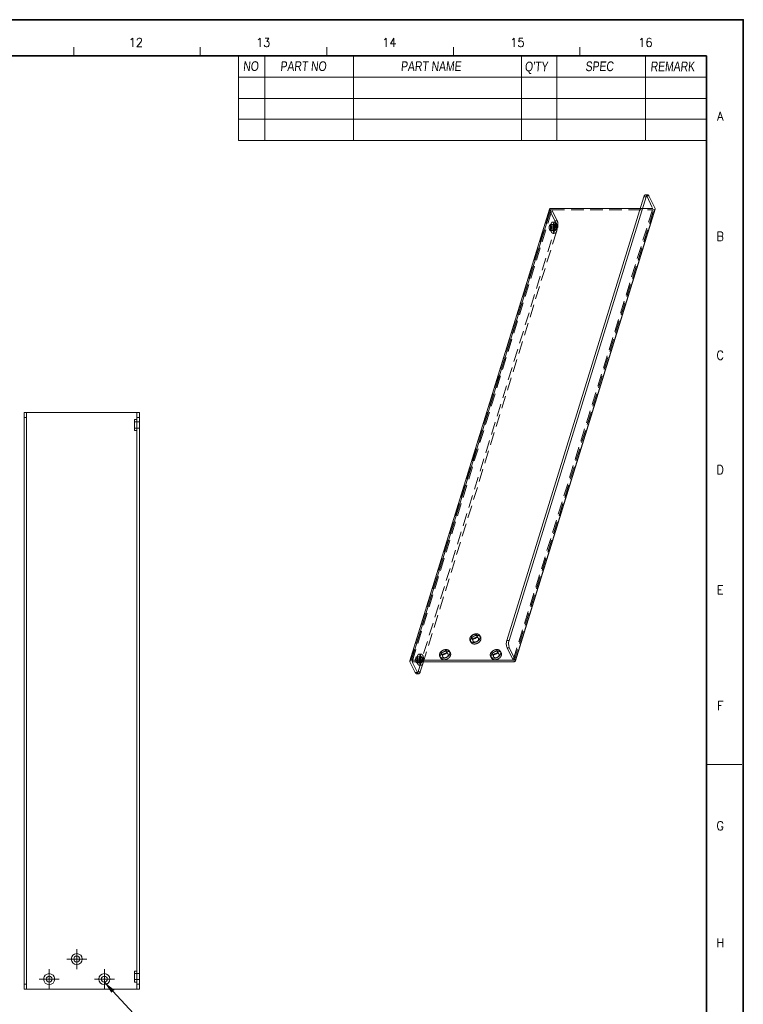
# Model space of a CAD drawing. Header units: millimetres. Extents: x 4497 to 11741, y 5958 to 12619.
# Tile 410 of 424: x 9273 to 9561, y 8011 to 8404. Entities that reach past the tile are written whole.
import ezdxf
from ezdxf.enums import TextEntityAlignment as Align

# ---------------------------------------------------------------- set-up
doc = ezdxf.new("R2010")
doc.units = ezdxf.units.MM
doc.header["$LTSCALE"] = 0.8
doc.linetypes.add('CENTER', pattern=[50.8, 31.75, -6.35, 6.35, -6.35])
doc.linetypes.add('HIDDEN', pattern=[9.525, 6.35, -3.175])
doc.layers.get('0').update_dxf_attribs({"linetype": 'CONTINUOUS', "lineweight": 0})
for name, color, linetype, lineweight in [('1', 2, 'CENTER', 0), ('2', 3, 'CONTINUOUS', 0), ('3', 5, 'HIDDEN', 0)]:
    doc.layers.add(name, color=color, linetype=linetype, lineweight=lineweight)
doc.styles.get("Standard").update_dxf_attribs({"font": 'romans.shx', "width": 0.8, "oblique": 5, "bigfont": 'whgtxt.shx'})
doc.dimstyles.get("Standard").update_dxf_attribs({"dimtxt": 2.5, "dimasz": 2.5, "dimexe": 0.8, "dimexo": 0.8, "dimgap": 0.8, "dimtad": 1, "dimdsep": 46, "dimtxsty": 'Standard', "dimcen": 0, "dimclrd": 3, "dimclre": 3, "dimclrt": 3, "dimazin": 0, "dimtp": 0.001, "dimtm": 0.001, "dimtfac": 1, "dimtmove": 0, "dimatfit": 3, "dimfxl": 0, "dimtolj": 1, "dimarcsym": 0})

# ---------------------------------------------------------------- blocks, each defined once
blk = doc.blocks.new('X')
at = {"layer": '1'}
for p, q in [((5251.84, 13719.59), (5251.84, 13727.59)), ((5247.84, 13723.59), (5255.84, 13723.59))]:
    blk.add_line(p, q, dxfattribs=at)

msp = doc.modelspace()

# ---------------------------------------------------------------- linework, layer by layer
at = {"color": 7, "linetype": 'Continuous'}
for p, q in [((9294.085, 8389.197), (9294.085, 8392.725)), ((9344.531, 8389.197), (9344.531, 8392.725)), ((9394.977, 8389.197), (9394.977, 8392.725)), ((9445.423, 8389.197), (9445.423, 8392.725)), ((9495.869, 8389.197), (9495.869, 8392.725)), ((9546.316, 8106.628), (9560.427, 8106.628))]:
    msp.add_line(p, q, dxfattribs=at)
at = {"color": 7, "linetype": 'Continuous', "lineweight": 35}
for p in [(8739.176, 8389.197), (9546.316, 7824.059)]:
    msp.add_line(p, (9546.316, 8389.197), dxfattribs=at)
for p, q in [((9359.7, 8389.197), (9359.7, 8355.48)), ((9370.283, 8389.197), (9370.283, 8355.48)), ((9359.7, 8355.48), (9546.316, 8355.48))]:
    msp.add_line(p, q)
at = {"color": 7}
for p, q in [((9405.56, 8389.197), (9405.56, 8355.48)), ((9472.587, 8389.197), (9472.587, 8355.48)), ((9486.697, 8389.197), (9486.697, 8355.48)), ((9521.975, 8389.197), (9521.975, 8355.48)), ((9359.7, 8380.731), (9546.316, 8380.731)), ((9359.7, 8372.264), (9546.316, 8372.264)), ((9359.7, 8363.946), (9546.316, 8363.946))]:
    msp.add_line(p, q, dxfattribs=at)
at = {"linetype": 'Continuous'}
for p, q in [((9466.663, 8155.989), (9521.37, 8333.021)), ((9467.584, 8155.989), (9522.291, 8333.021)), ((9521.37, 8333.021), (9522.291, 8333.021)), ((9521.98, 8333.777), (9522.901, 8333.777)), ((9525.826, 8328.371), (9523.385, 8333.344)), ((9428.052, 8147.88), (9483.728, 8328.045)), ((9428.703, 8148.206), (9484.378, 8328.371)), ((9470.151, 8148.206), (9525.826, 8328.371)), ((9470.185, 8147.911), (9525.86, 8328.076)), ((9519.933, 8328.371), (9484.378, 8328.371)), ((9274.284, 8016.991), (9274.284, 8246.991)), ((9274.284, 8246.991), (9320.284, 8246.991)), ((9275.284, 8016.991), (9275.284, 8246.991)), ((9319.284, 8016.991), (9319.284, 8246.991)), ((9320.284, 8016.991), (9320.284, 8246.991)), ((9318.284, 8244.191), (9318.284, 8239.791)), ((9319.284, 8244.191), (9318.284, 8244.191)), ((9319.284, 8244.991), (9320.284, 8244.991)), ((9319.284, 8239.791), (9318.284, 8239.791)), ((9467.584, 8155.989), (9466.663, 8155.989)), ((9467.71, 8153.179), (9466.789, 8153.179)), ((9466.789, 8153.179), (9469.229, 8148.206)), ((9470.151, 8148.206), (9467.71, 8153.179)), ((9469.229, 8148.206), (9428.703, 8148.206)), ((9428.087, 8147.584), (9430.222, 8143.233)), ((9429.008, 8147.584), (9469.534, 8147.584)), ((9431.143, 8143.233), (9429.008, 8147.584)), ((9432.664, 8146.193), (9431.743, 8146.193)), ((9432.237, 8143.556), (9433.214, 8146.717)), ((9430.222, 8143.233), (9431.143, 8143.233)), ((9430.706, 8142.8), (9431.627, 8142.8)), ((9319.284, 8024.191), (9318.284, 8024.191)), ((9318.284, 8024.191), (9318.284, 8019.791)), ((9319.284, 8019.791), (9318.284, 8019.791)), ((9320.284, 8018.991), (9319.284, 8018.991)), ((9320.284, 8016.991), (9274.284, 8016.991))]:
    msp.add_line(p, q, dxfattribs=at)
at = {"color": 7, "linetype": 'Continuous', "lineweight": 35}
msp.add_lwpolyline([(8720.982, 8403.628), (8720.982, 7809.628), (9560.982, 7809.628), (9560.982, 8403.628)], close=True, dxfattribs=at)
at = {"linetype": 'Continuous'}
for centre, radius in [((9295.284, 8028.991), 2.2), ((9295.284, 8028.991), 1.2), ((9284.284, 8020.991), 2.2), ((9306.284, 8020.991), 2.2), ((9284.284, 8020.991), 1.2), ((9306.284, 8020.991), 1.2)]:
    msp.add_circle(centre, radius, dxfattribs=at)
for points, knots in [([(9521.37, 8333.021), (9521.404, 8333.129), (9521.477, 8333.325), (9521.62, 8333.569), (9521.785, 8333.733), (9521.92, 8333.777), (9521.981, 8333.777)], [0, 0, 0, 0, 0.332527, 0.607197, 0.8236211, 1, 1, 1, 1]), ([(9522.902, 8333.777), (9522.841, 8333.777), (9522.706, 8333.733), (9522.541, 8333.569), (9522.398, 8333.325), (9522.325, 8333.129), (9522.291, 8333.021)], [0, 0, 0, 0, 0.1763789, 0.392803, 0.667473, 1, 1, 1, 1]), ([(9523.385, 8333.344), (9523.354, 8333.408), (9523.288, 8333.523), (9523.17, 8333.664), (9523.041, 8333.755), (9522.946, 8333.777), (9522.902, 8333.777)], [0, 0, 0, 0, 0.3154823, 0.5820892, 0.8046138, 1, 1, 1, 1]), ([(9483.727, 8328.044), (9483.743, 8328.094), (9483.803, 8328.193), (9483.954, 8328.296), (9484.152, 8328.359), (9484.3, 8328.371), (9484.378, 8328.371)], [0, 0, 0, 0, 0.2021915, 0.4299134, 0.6964547, 1, 1, 1, 1]), ([(9525.826, 8328.371), (9525.838, 8328.347), (9525.876, 8328.254), (9525.882, 8328.146), (9525.86, 8328.076)], [0, 0, 0, 0, 0.2732051, 1, 1, 1, 1]), ([(9452.608, 8157.606), (9452.58, 8157.517), (9452.553, 8157.335), (9452.598, 8157.155), (9452.636, 8157.077)], [0, 0, 0, 0, 0.5169936, 1, 1, 1, 1]), ([(9454.79, 8158.135), (9454.75, 8158.218), (9454.623, 8158.372), (9454.348, 8158.513), (9454.015, 8158.562), (9453.533, 8158.501), (9452.981, 8158.225), (9452.675, 8157.823), (9452.608, 8157.606)], [0, 0, 0, 0, 0.1026139, 0.2135102, 0.3365319, 0.470448, 0.7481532, 1, 1, 1, 1]), ([(9452.636, 8157.077), (9452.677, 8156.994), (9452.803, 8156.84), (9453.078, 8156.699), (9453.411, 8156.65), (9453.893, 8156.711), (9454.445, 8156.987), (9454.751, 8157.389), (9454.818, 8157.606)], [0, 0, 0, 0, 0.1026139, 0.2135102, 0.3365319, 0.470448, 0.7481532, 1, 1, 1, 1]), ([(9453.378, 8156.676), (9453.52, 8156.873), (9453.916, 8157.187), (9454.406, 8157.309), (9454.649, 8157.302)], [0, 0, 0, 0, 0.4999241, 1, 1, 1, 1]), ([(9454.818, 8157.606), (9454.846, 8157.695), (9454.873, 8157.877), (9454.829, 8158.057), (9454.79, 8158.135)], [0, 0, 0, 0, 0.5169936, 1, 1, 1, 1]), ([(9466.789, 8153.179), (9466.697, 8153.366), (9466.564, 8153.811), (9466.48, 8154.526), (9466.503, 8155.273), (9466.593, 8155.763), (9466.663, 8155.989)], [0, 0, 0, 0, 0.2190261, 0.4806644, 0.7525741, 1, 1, 1, 1]), ([(9467.584, 8155.989), (9467.515, 8155.763), (9467.424, 8155.273), (9467.402, 8154.526), (9467.485, 8153.811), (9467.618, 8153.366), (9467.71, 8153.179)], [0, 0, 0, 0, 0.2474259, 0.5193356, 0.7809739, 1, 1, 1, 1]), ([(9442.722, 8151.868), (9442.681, 8151.951), (9442.555, 8152.105), (9442.279, 8152.246), (9441.947, 8152.295), (9441.464, 8152.235), (9440.913, 8151.959), (9440.607, 8151.556), (9440.54, 8151.339)], [0, 0, 0, 0, 0.1026139, 0.2135102, 0.3365319, 0.470448, 0.7481532, 1, 1, 1, 1]), ([(9442.75, 8151.339), (9442.778, 8151.428), (9442.805, 8151.61), (9442.76, 8151.79), (9442.722, 8151.868)], [0, 0, 0, 0, 0.5169936, 1, 1, 1, 1]), ([(9462.985, 8151.868), (9462.945, 8151.951), (9462.818, 8152.105), (9462.543, 8152.246), (9462.21, 8152.295), (9461.728, 8152.235), (9461.176, 8151.959), (9460.87, 8151.556), (9460.803, 8151.339)], [0, 0, 0, 0, 0.1026139, 0.2135102, 0.3365319, 0.470448, 0.7481532, 1, 1, 1, 1]), ([(9463.013, 8151.339), (9463.041, 8151.428), (9463.068, 8151.61), (9463.024, 8151.79), (9462.985, 8151.868)], [0, 0, 0, 0, 0.5169936, 1, 1, 1, 1]), ([(9428.703, 8148.206), (9428.624, 8148.206), (9428.477, 8148.193), (9428.279, 8148.131), (9428.128, 8148.028), (9428.068, 8147.929), (9428.052, 8147.879)], [0, 0, 0, 0, 0.3035453, 0.5700866, 0.7978085, 1, 1, 1, 1]), ([(9440.54, 8151.339), (9440.512, 8151.25), (9440.485, 8151.069), (9440.529, 8150.888), (9440.568, 8150.811)], [0, 0, 0, 0, 0.5169936, 1, 1, 1, 1]), ([(9440.568, 8150.811), (9440.608, 8150.728), (9440.735, 8150.573), (9441.01, 8150.432), (9441.343, 8150.384), (9441.825, 8150.444), (9442.377, 8150.72), (9442.683, 8151.123), (9442.75, 8151.339)], [0, 0, 0, 0, 0.1026139, 0.2135102, 0.3365319, 0.470448, 0.7481532, 1, 1, 1, 1]), ([(9441.31, 8150.41), (9441.452, 8150.606), (9441.848, 8150.92), (9442.338, 8151.042), (9442.581, 8151.035)], [0, 0, 0, 0, 0.4999241, 1, 1, 1, 1]), ([(9460.803, 8151.339), (9460.775, 8151.25), (9460.748, 8151.069), (9460.793, 8150.888), (9460.831, 8150.811)], [0, 0, 0, 0, 0.5169936, 1, 1, 1, 1]), ([(9460.831, 8150.811), (9460.872, 8150.728), (9460.998, 8150.573), (9461.274, 8150.432), (9461.606, 8150.384), (9462.089, 8150.444), (9462.64, 8150.72), (9462.946, 8151.123), (9463.013, 8151.339)], [0, 0, 0, 0, 0.1026139, 0.2135102, 0.3365319, 0.470448, 0.7481532, 1, 1, 1, 1]), ([(9461.573, 8150.41), (9461.716, 8150.606), (9462.111, 8150.92), (9462.602, 8151.042), (9462.844, 8151.035)], [0, 0, 0, 0, 0.4999241, 1, 1, 1, 1]), ([(9470.185, 8147.911), (9470.192, 8147.934), (9470.211, 8148.033), (9470.184, 8148.137), (9470.151, 8148.206)], [0, 0, 0, 0, 0.2358516, 1, 1, 1, 1]), ([(9428.052, 8147.879), (9428.045, 8147.856), (9428.026, 8147.757), (9428.053, 8147.653), (9428.087, 8147.584)], [0, 0, 0, 0, 0.2358516, 1, 1, 1, 1]), ([(9431.018, 8147.224), (9431.011, 8147.252), (9430.984, 8147.369), (9430.962, 8147.486), (9430.948, 8147.575)], [0, 0, 0, 0, 0.2429526, 1, 1, 1, 1]), ([(9431.211, 8146.67), (9431.191, 8146.71), (9431.111, 8146.889), (9431.053, 8147.077), (9431.018, 8147.224)], [0, 0, 0, 0, 0.2275903, 1, 1, 1, 1]), ([(9431.743, 8146.193), (9431.694, 8146.193), (9431.589, 8146.218), (9431.447, 8146.317), (9431.318, 8146.472), (9431.245, 8146.599), (9431.211, 8146.67)], [0, 0, 0, 0, 0.1953854, 0.4179084, 0.6845148, 1, 1, 1, 1]), ([(9432.132, 8146.67), (9432.101, 8146.732), (9431.979, 8147.021), (9431.907, 8147.33), (9431.87, 8147.572)], [0, 0, 0, 0, 0.2201837, 1, 1, 1, 1]), ([(9432.665, 8146.193), (9432.616, 8146.193), (9432.511, 8146.217), (9432.369, 8146.317), (9432.239, 8146.472), (9432.167, 8146.599), (9432.132, 8146.67)], [0, 0, 0, 0, 0.1953787, 0.4179445, 0.6846616, 1, 1, 1, 1]), ([(9432.326, 8147.567), (9432.329, 8147.557), (9432.344, 8147.518), (9432.361, 8147.48), (9432.374, 8147.453)], [0, 0, 0, 0, 0.2610197, 1, 1, 1, 1]), ([(9432.374, 8147.453), (9432.393, 8147.415), (9432.44, 8147.332), (9432.531, 8147.228), (9432.624, 8147.193), (9432.664, 8147.193)], [0, 0, 0, 0, 0.3156246, 0.6991434, 1, 1, 1, 1]), ([(9432.664, 8147.193), (9432.697, 8147.193), (9432.791, 8147.221), (9432.914, 8147.358), (9432.975, 8147.489), (9433.003, 8147.567)], [0, 0, 0, 0, 0.1835065, 0.5296234, 1, 1, 1, 1]), ([(9433.459, 8147.573), (9433.43, 8147.384), (9433.354, 8147.039), (9433.2, 8146.648), (9433.044, 8146.412), (9432.899, 8146.259), (9432.754, 8146.193), (9432.665, 8146.193)], [0, 0, 0, 0, 0.3414375, 0.6250533, 0.7413905, 0.8407252, 1, 1, 1, 1]), ([(9469.534, 8147.584), (9469.613, 8147.584), (9469.76, 8147.597), (9469.959, 8147.659), (9470.11, 8147.763), (9470.17, 8147.861), (9470.185, 8147.911)], [0, 0, 0, 0, 0.3035453, 0.5700866, 0.7978085, 1, 1, 1, 1]), ([(9430.706, 8142.8), (9430.662, 8142.8), (9430.566, 8142.822), (9430.437, 8142.913), (9430.319, 8143.054), (9430.254, 8143.169), (9430.222, 8143.233)], [0, 0, 0, 0, 0.1953862, 0.4179108, 0.6845177, 1, 1, 1, 1]), ([(9431.143, 8143.233), (9431.175, 8143.169), (9431.24, 8143.054), (9431.358, 8142.913), (9431.487, 8142.822), (9431.583, 8142.8), (9431.627, 8142.8)], [0, 0, 0, 0, 0.3154823, 0.5820892, 0.8046138, 1, 1, 1, 1]), ([(9431.627, 8142.8), (9431.687, 8142.8), (9431.822, 8142.844), (9431.987, 8143.008), (9432.131, 8143.252), (9432.204, 8143.448), (9432.237, 8143.556)], [0, 0, 0, 0, 0.1763789, 0.392803, 0.667473, 1, 1, 1, 1])]:
    msp.add_open_spline(points, degree=3, knots=knots, dxfattribs=at)
at = {"layer": '3'}
for p, q in [((9522.464, 8333.344), (9524.905, 8328.371)), ((9522.464, 8333.344), (9523.385, 8333.344)), ((9428.087, 8147.584), (9483.762, 8327.75)), ((9429.008, 8147.584), (9484.683, 8327.75)), ((9469.229, 8148.206), (9524.905, 8328.371)), ((9469.534, 8147.584), (9525.21, 8327.75)), ((9483.762, 8327.75), (9485.897, 8323.398)), ((9486.818, 8323.398), (9484.683, 8327.75)), ((9484.683, 8327.75), (9525.21, 8327.75)), ((9524.905, 8328.371), (9519.933, 8328.371)), ((9485.919, 8321.925), (9484.077, 8321.925)), ((9485.919, 8322.925), (9484.998, 8322.925)), ((9486.818, 8323.398), (9485.897, 8323.398)), ((9431.316, 8143.556), (9486.023, 8320.588)), ((9433.214, 8146.717), (9486.944, 8320.588)), ((9485.919, 8319.525), (9484.077, 8319.525)), ((9485.919, 8318.525), (9484.998, 8318.525)), ((9486.944, 8320.588), (9486.023, 8320.588)), ((9275.284, 8244.991), (9274.284, 8244.991)), ((9318.284, 8243.191), (9320.284, 8243.191)), ((9318.284, 8243.191), (9320.284, 8243.191)), ((9320.284, 8240.791), (9320.284, 8243.191)), ((9320.284, 8240.791), (9318.284, 8240.791)), ((9318.284, 8240.791), (9320.284, 8240.791)), ((9452.348, 8155.393), (9452.043, 8156.015)), ((9453.246, 8155.834), (9452.636, 8157.077)), ((9455.4, 8156.891), (9454.79, 8158.135)), ((9456.298, 8157.332), (9455.993, 8157.953)), ((9443.332, 8150.625), (9442.722, 8151.868)), ((9463.596, 8150.625), (9462.985, 8151.868)), ((9432.664, 8149.593), (9430.822, 8149.593)), ((9432.664, 8150.593), (9431.743, 8150.593)), ((9440.28, 8149.127), (9439.975, 8149.748)), ((9441.178, 8149.567), (9440.568, 8150.811)), ((9444.23, 8151.065), (9443.925, 8151.687)), ((9460.543, 8149.127), (9460.238, 8149.748)), ((9461.441, 8149.567), (9460.831, 8150.811)), ((9464.493, 8151.065), (9464.188, 8151.687)), ((9432.664, 8147.193), (9430.822, 8147.193)), ((9431.316, 8143.556), (9432.237, 8143.556)), ((9318.284, 8023.191), (9320.284, 8023.191)), ((9318.284, 8023.191), (9320.284, 8023.191)), ((9320.284, 8020.791), (9320.284, 8023.191)), ((9274.284, 8018.991), (9275.284, 8018.991)), ((9320.284, 8020.791), (9318.284, 8020.791)), ((9318.284, 8020.791), (9320.284, 8020.791))]:
    msp.add_line(p, q, dxfattribs=at)
msp.add_arc((9481.233, 8320.721), 5.542, 356.70293, 358.59386, dxfattribs=at)
for points, knots in [([(9521.981, 8333.777), (9522.025, 8333.777), (9522.12, 8333.755), (9522.249, 8333.664), (9522.367, 8333.523), (9522.433, 8333.408), (9522.464, 8333.344)], [0, 0, 0, 0, 0.1953862, 0.4179108, 0.6845177, 1, 1, 1, 1]), ([(9483.762, 8327.75), (9483.75, 8327.774), (9483.712, 8327.867), (9483.706, 8327.975), (9483.727, 8328.044)], [0, 0, 0, 0, 0.2732051, 1, 1, 1, 1]), ([(9525.86, 8328.076), (9525.845, 8328.027), (9525.785, 8327.928), (9525.634, 8327.824), (9525.436, 8327.762), (9525.288, 8327.75), (9525.21, 8327.75)], [0, 0, 0, 0, 0.2021915, 0.4299134, 0.6964547, 1, 1, 1, 1]), ([(9483.786, 8319.785), (9483.744, 8319.871), (9483.677, 8320.071), (9483.62, 8320.398), (9483.603, 8320.756), (9483.626, 8321.109), (9483.692, 8321.432), (9483.794, 8321.722), (9483.96, 8321.925), (9484.076, 8321.925)], [0, 0, 0, 0, 0.1242176, 0.2708969, 0.4289095, 0.5858975, 0.7293833, 0.8490218, 1, 1, 1, 1]), ([(9484.076, 8321.925), (9484.103, 8321.925), (9484.178, 8321.908), (9484.284, 8321.815), (9484.34, 8321.72), (9484.367, 8321.665)], [0, 0, 0, 0, 0.1958438, 0.5452409, 1, 1, 1, 1]), ([(9484.367, 8321.665), (9484.41, 8321.579), (9484.477, 8321.379), (9484.534, 8321.051), (9484.551, 8320.694), (9484.528, 8320.341), (9484.461, 8320.018), (9484.359, 8319.728), (9484.194, 8319.525), (9484.077, 8319.525)], [0, 0, 0, 0, 0.1242176, 0.2708969, 0.4289095, 0.5858975, 0.7293833, 0.8490218, 1, 1, 1, 1]), ([(9484.272, 8319.556), (9484.197, 8319.865), (9484.118, 8320.514), (9484.148, 8321.165), (9484.195, 8321.493)], [0, 0, 0, 0, 0.4899828, 1, 1, 1, 1]), ([(9484.195, 8321.493), (9484.203, 8321.546), (9484.236, 8321.748), (9484.282, 8321.948), (9484.327, 8322.092)], [0, 0, 0, 0, 0.2629237, 1, 1, 1, 1]), ([(9484.327, 8322.092), (9484.364, 8322.212), (9484.444, 8322.427), (9484.602, 8322.696), (9484.784, 8322.876), (9484.932, 8322.925), (9484.998, 8322.925)], [0, 0, 0, 0, 0.3327213, 0.6071115, 0.8236275, 1, 1, 1, 1]), ([(9484.998, 8322.925), (9485.047, 8322.925), (9485.152, 8322.9), (9485.294, 8322.8), (9485.424, 8322.645), (9485.496, 8322.519), (9485.53, 8322.448)], [0, 0, 0, 0, 0.1953854, 0.4179084, 0.6845148, 1, 1, 1, 1]), ([(9485.53, 8322.448), (9485.608, 8322.29), (9485.732, 8321.923), (9485.836, 8321.323), (9485.867, 8320.668), (9485.823, 8320.017), (9485.707, 8319.432), (9485.551, 8319.014), (9485.392, 8318.761), (9485.27, 8318.629), (9485.138, 8318.545), (9485.042, 8318.525), (9484.998, 8318.525)], [0, 0, 0, 0, 0.123481, 0.2691493, 0.4262116, 0.5821754, 0.7246957, 0.843503, 0.892131, 0.9334805, 0.9686075, 1, 1, 1, 1]), ([(9485.386, 8319.002), (9485.309, 8319.16), (9485.185, 8319.526), (9485.081, 8320.126), (9485.05, 8320.781), (9485.094, 8321.431), (9485.21, 8322.017), (9485.365, 8322.435), (9485.525, 8322.688), (9485.674, 8322.852), (9485.825, 8322.925), (9485.919, 8322.925)], [0, 0, 0, 0, 0.1235621, 0.269375, 0.426545, 0.5826464, 0.7253073, 0.8442667, 0.8929785, 0.9343864, 1, 1, 1, 1]), ([(9485.919, 8321.925), (9485.802, 8321.925), (9485.637, 8321.722), (9485.535, 8321.433), (9485.468, 8321.11), (9485.445, 8320.756), (9485.462, 8320.398), (9485.519, 8320.071), (9485.586, 8319.871), (9485.629, 8319.785)], [0, 0, 0, 0, 0.1508659, 0.2704913, 0.4139559, 0.5709625, 0.7290027, 0.8758084, 1, 1, 1, 1]), ([(9485.897, 8323.398), (9485.989, 8323.211), (9486.122, 8322.766), (9486.206, 8322.051), (9486.184, 8321.304), (9486.093, 8320.814), (9486.023, 8320.588)], [0, 0, 0, 0, 0.2190261, 0.4806644, 0.7525741, 1, 1, 1, 1]), ([(9485.919, 8322.925), (9485.967, 8322.925), (9486.073, 8322.901), (9486.215, 8322.801), (9486.345, 8322.646), (9486.417, 8322.519), (9486.452, 8322.448)], [0, 0, 0, 0, 0.1953787, 0.4179445, 0.6846616, 1, 1, 1, 1]), ([(9486.209, 8321.665), (9486.191, 8321.703), (9486.143, 8321.785), (9486.052, 8321.89), (9485.96, 8321.925), (9485.919, 8321.925)], [0, 0, 0, 0, 0.3156246, 0.6991434, 1, 1, 1, 1]), ([(9485.919, 8319.525), (9486.036, 8319.525), (9486.201, 8319.727), (9486.303, 8320.017), (9486.37, 8320.34), (9486.393, 8320.693), (9486.376, 8321.051), (9486.319, 8321.379), (9486.252, 8321.579), (9486.209, 8321.665)], [0, 0, 0, 0, 0.1508659, 0.2704913, 0.4139559, 0.5709625, 0.7290027, 0.8758084, 1, 1, 1, 1]), ([(9486.452, 8322.448), (9486.511, 8322.328), (9486.611, 8322.054), (9486.751, 8321.434), (9486.782, 8320.93), (9486.774, 8320.585)], [0, 0, 0, 0, 0.2114158, 0.4562547, 1, 1, 1, 1]), ([(9486.944, 8320.588), (9487.014, 8320.814), (9487.105, 8321.304), (9487.127, 8322.051), (9487.043, 8322.766), (9486.91, 8323.211), (9486.818, 8323.398)], [0, 0, 0, 0, 0.2474259, 0.5193356, 0.7809739, 1, 1, 1, 1]), ([(9484.077, 8319.525), (9484.051, 8319.525), (9483.976, 8319.542), (9483.87, 8319.635), (9483.814, 8319.729), (9483.786, 8319.785)], [0, 0, 0, 0, 0.1958438, 0.5452409, 1, 1, 1, 1]), ([(9484.465, 8319.002), (9484.446, 8319.042), (9484.366, 8319.221), (9484.308, 8319.409), (9484.272, 8319.556)], [0, 0, 0, 0, 0.2275903, 1, 1, 1, 1]), ([(9484.998, 8318.525), (9484.949, 8318.525), (9484.844, 8318.549), (9484.702, 8318.649), (9484.572, 8318.804), (9484.5, 8318.931), (9484.465, 8319.002)], [0, 0, 0, 0, 0.1953854, 0.4179084, 0.6845148, 1, 1, 1, 1]), ([(9485.919, 8318.525), (9485.871, 8318.525), (9485.765, 8318.549), (9485.623, 8318.649), (9485.493, 8318.804), (9485.421, 8318.931), (9485.386, 8319.002)], [0, 0, 0, 0, 0.1953787, 0.4179445, 0.6846616, 1, 1, 1, 1]), ([(9485.629, 8319.785), (9485.647, 8319.746), (9485.695, 8319.664), (9485.785, 8319.56), (9485.878, 8319.525), (9485.919, 8319.525)], [0, 0, 0, 0, 0.3156246, 0.6991434, 1, 1, 1, 1]), ([(9486.766, 8320.402), (9486.752, 8320.155), (9486.709, 8319.797), (9486.592, 8319.347), (9486.438, 8318.922), (9486.177, 8318.525), (9485.919, 8318.525)], [0, 0, 0, 0, 0.3456242, 0.5013264, 0.6406668, 1, 1, 1, 1]), ([(9451.992, 8156.984), (9451.941, 8156.821), (9451.891, 8156.488), (9451.973, 8156.157), (9452.043, 8156.015)], [0, 0, 0, 0, 0.5173581, 1, 1, 1, 1]), ([(9455.993, 8157.954), (9455.918, 8158.106), (9455.687, 8158.389), (9455.181, 8158.648), (9454.571, 8158.736), (9453.914, 8158.655), (9453.268, 8158.413), (9452.533, 8157.931), (9452.114, 8157.381), (9451.992, 8156.984)], [0, 0, 0, 0, 0.1024545, 0.2131526, 0.3359461, 0.4696087, 0.6093454, 0.7486698, 1, 1, 1, 1]), ([(9452.043, 8156.015), (9452.118, 8155.862), (9452.349, 8155.579), (9452.855, 8155.321), (9453.465, 8155.232), (9454.122, 8155.314), (9454.768, 8155.556), (9455.503, 8156.038), (9455.922, 8156.587), (9456.044, 8156.984)], [0, 0, 0, 0, 0.1024545, 0.2131526, 0.3359461, 0.4696087, 0.6093454, 0.7486698, 1, 1, 1, 1]), ([(9452.297, 8156.363), (9452.246, 8156.2), (9452.196, 8155.866), (9452.278, 8155.535), (9452.349, 8155.393)], [0, 0, 0, 0, 0.5172321, 1, 1, 1, 1]), ([(9456.298, 8157.333), (9456.223, 8157.485), (9455.991, 8157.768), (9455.486, 8158.026), (9454.876, 8158.114), (9454.219, 8158.033), (9453.573, 8157.791), (9452.838, 8157.309), (9452.42, 8156.76), (9452.297, 8156.363)], [0, 0, 0, 0, 0.102446, 0.2131491, 0.3359449, 0.4696057, 0.6093444, 0.7486561, 1, 1, 1, 1]), ([(9452.349, 8155.393), (9452.423, 8155.241), (9452.655, 8154.958), (9453.161, 8154.699), (9453.77, 8154.611), (9454.427, 8154.692), (9455.073, 8154.934), (9455.808, 8155.416), (9456.227, 8155.965), (9456.349, 8156.363)], [0, 0, 0, 0, 0.102446, 0.2131491, 0.3359449, 0.4696057, 0.6093444, 0.7486561, 1, 1, 1, 1]), ([(9453.245, 8155.835), (9453.207, 8155.913), (9453.163, 8156.093), (9453.19, 8156.274), (9453.218, 8156.363)], [0, 0, 0, 0, 0.4834297, 1, 1, 1, 1]), ([(9453.218, 8156.363), (9453.226, 8156.39), (9453.266, 8156.5), (9453.326, 8156.604), (9453.378, 8156.676)], [0, 0, 0, 0, 0.2390741, 1, 1, 1, 1]), ([(9455.428, 8156.363), (9455.361, 8156.146), (9455.055, 8155.743), (9454.503, 8155.467), (9454.02, 8155.407), (9453.688, 8155.456), (9453.412, 8155.597), (9453.286, 8155.752), (9453.245, 8155.835)], [0, 0, 0, 0, 0.2519082, 0.5296264, 0.663522, 0.786509, 0.8973961, 1, 1, 1, 1]), ([(9454.649, 8157.302), (9454.808, 8157.298), (9455.111, 8157.236), (9455.34, 8157.014), (9455.401, 8156.89)], [0, 0, 0, 0, 0.5348744, 1, 1, 1, 1]), ([(9455.401, 8156.89), (9455.439, 8156.813), (9455.483, 8156.633), (9455.456, 8156.451), (9455.428, 8156.363)], [0, 0, 0, 0, 0.4834297, 1, 1, 1, 1]), ([(9456.044, 8156.984), (9456.095, 8157.147), (9456.145, 8157.481), (9456.063, 8157.811), (9455.993, 8157.954)], [0, 0, 0, 0, 0.5173581, 1, 1, 1, 1]), ([(9456.349, 8156.363), (9456.4, 8156.526), (9456.45, 8156.859), (9456.368, 8157.19), (9456.298, 8157.333)], [0, 0, 0, 0, 0.5172321, 1, 1, 1, 1]), ([(9443.925, 8151.687), (9443.85, 8151.839), (9443.618, 8152.123), (9443.113, 8152.381), (9442.503, 8152.47), (9441.846, 8152.388), (9441.2, 8152.146), (9440.465, 8151.664), (9440.046, 8151.115), (9439.924, 8150.718)], [0, 0, 0, 0, 0.1024545, 0.2131526, 0.3359461, 0.4696087, 0.6093454, 0.7486698, 1, 1, 1, 1]), ([(9464.188, 8151.687), (9464.113, 8151.839), (9463.882, 8152.123), (9463.376, 8152.381), (9462.766, 8152.47), (9462.109, 8152.388), (9461.464, 8152.146), (9460.729, 8151.664), (9460.31, 8151.115), (9460.187, 8150.718)], [0, 0, 0, 0, 0.1024545, 0.2131526, 0.3359461, 0.4696087, 0.6093454, 0.7486698, 1, 1, 1, 1]), ([(9430.532, 8147.453), (9430.49, 8147.539), (9430.422, 8147.739), (9430.365, 8148.066), (9430.348, 8148.424), (9430.371, 8148.777), (9430.438, 8149.1), (9430.54, 8149.39), (9430.705, 8149.593), (9430.822, 8149.593)], [0, 0, 0, 0, 0.1242176, 0.2708969, 0.4289095, 0.5858975, 0.7293833, 0.8490218, 1, 1, 1, 1]), ([(9430.822, 8149.593), (9430.848, 8149.593), (9430.923, 8149.576), (9431.029, 8149.483), (9431.086, 8149.388), (9431.113, 8149.333)], [0, 0, 0, 0, 0.1958438, 0.5452409, 1, 1, 1, 1]), ([(9430.948, 8147.575), (9430.907, 8147.837), (9430.869, 8148.367), (9430.902, 8148.898), (9430.941, 8149.161)], [0, 0, 0, 0, 0.499021, 1, 1, 1, 1]), ([(9430.941, 8149.161), (9430.948, 8149.214), (9430.981, 8149.416), (9431.028, 8149.616), (9431.072, 8149.76)], [0, 0, 0, 0, 0.2629237, 1, 1, 1, 1]), ([(9431.072, 8149.76), (9431.109, 8149.88), (9431.189, 8150.095), (9431.347, 8150.364), (9431.529, 8150.544), (9431.677, 8150.593), (9431.744, 8150.593)], [0, 0, 0, 0, 0.3327213, 0.6071115, 0.8236275, 1, 1, 1, 1]), ([(9431.113, 8149.333), (9431.171, 8149.214), (9431.253, 8148.931), (9431.301, 8148.478), (9431.278, 8148.012), (9431.213, 8147.709), (9431.164, 8147.574)], [0, 0, 0, 0, 0.2216632, 0.4867922, 0.7590143, 1, 1, 1, 1]), ([(9432.276, 8150.116), (9432.353, 8149.958), (9432.477, 8149.591), (9432.581, 8148.991), (9432.613, 8148.336), (9432.568, 8147.686), (9432.452, 8147.1), (9432.297, 8146.682), (9432.137, 8146.429), (9432.015, 8146.297), (9431.883, 8146.213), (9431.788, 8146.193), (9431.743, 8146.193)], [0, 0, 0, 0, 0.123481, 0.2691493, 0.4262116, 0.5821754, 0.7246957, 0.843503, 0.892131, 0.9334805, 0.9686075, 1, 1, 1, 1]), ([(9431.744, 8150.593), (9431.792, 8150.593), (9431.897, 8150.568), (9432.039, 8150.469), (9432.169, 8150.314), (9432.241, 8150.187), (9432.276, 8150.116)], [0, 0, 0, 0, 0.1953854, 0.4179084, 0.6845148, 1, 1, 1, 1]), ([(9431.87, 8147.572), (9431.815, 8147.919), (9431.789, 8148.449), (9431.849, 8149.136), (9431.94, 8149.607), (9432.071, 8150.009), (9432.236, 8150.321), (9432.428, 8150.533), (9432.592, 8150.593), (9432.664, 8150.593)], [0, 0, 0, 0, 0.3163406, 0.4735023, 0.6194132, 0.7474159, 0.8528448, 0.9348661, 1, 1, 1, 1]), ([(9432.664, 8149.593), (9432.556, 8149.593), (9432.398, 8149.416), (9432.296, 8149.151), (9432.226, 8148.856), (9432.194, 8148.527), (9432.199, 8148.089), (9432.253, 8147.763), (9432.326, 8147.567)], [0, 0, 0, 0, 0.1476986, 0.2628447, 0.4017186, 0.5558156, 0.7142601, 1, 1, 1, 1]), ([(9432.664, 8150.593), (9432.713, 8150.593), (9432.818, 8150.569), (9432.96, 8150.469), (9433.09, 8150.314), (9433.162, 8150.187), (9433.197, 8150.116)], [0, 0, 0, 0, 0.1953787, 0.4179445, 0.6846616, 1, 1, 1, 1]), ([(9432.955, 8149.333), (9432.936, 8149.371), (9432.889, 8149.453), (9432.798, 8149.558), (9432.705, 8149.593), (9432.664, 8149.593)], [0, 0, 0, 0, 0.3156246, 0.6991434, 1, 1, 1, 1]), ([(9433.003, 8147.567), (9433.053, 8147.702), (9433.119, 8148.005), (9433.143, 8148.474), (9433.096, 8148.929), (9433.014, 8149.213), (9432.955, 8149.333)], [0, 0, 0, 0, 0.2402942, 0.5124965, 0.7780845, 1, 1, 1, 1]), ([(9433.197, 8150.116), (9433.278, 8149.952), (9433.405, 8149.568), (9433.545, 8148.717), (9433.531, 8148.029), (9433.459, 8147.573)], [0, 0, 0, 0, 0.2128661, 0.4646679, 1, 1, 1, 1]), ([(9439.924, 8150.718), (9439.873, 8150.555), (9439.823, 8150.221), (9439.905, 8149.891), (9439.975, 8149.748)], [0, 0, 0, 0, 0.5173581, 1, 1, 1, 1]), ([(9439.975, 8149.748), (9440.05, 8149.596), (9440.281, 8149.313), (9440.787, 8149.054), (9441.397, 8148.966), (9442.054, 8149.047), (9442.699, 8149.289), (9443.435, 8149.771), (9443.853, 8150.32), (9443.976, 8150.718)], [0, 0, 0, 0, 0.1024545, 0.2131526, 0.3359461, 0.4696087, 0.6093454, 0.7486698, 1, 1, 1, 1]), ([(9440.229, 8150.096), (9440.178, 8149.933), (9440.128, 8149.599), (9440.21, 8149.269), (9440.28, 8149.126)], [0, 0, 0, 0, 0.5172321, 1, 1, 1, 1]), ([(9444.229, 8151.066), (9444.155, 8151.218), (9443.923, 8151.501), (9443.417, 8151.759), (9442.808, 8151.848), (9442.151, 8151.767), (9441.505, 8151.524), (9440.77, 8151.043), (9440.351, 8150.493), (9440.229, 8150.096)], [0, 0, 0, 0, 0.102446, 0.2131491, 0.3359449, 0.4696057, 0.6093444, 0.7486561, 1, 1, 1, 1]), ([(9440.28, 8149.126), (9440.355, 8148.974), (9440.587, 8148.691), (9441.092, 8148.433), (9441.702, 8148.344), (9442.359, 8148.425), (9443.005, 8148.668), (9443.74, 8149.15), (9444.159, 8149.699), (9444.281, 8150.096)], [0, 0, 0, 0, 0.102446, 0.2131491, 0.3359449, 0.4696057, 0.6093444, 0.7486561, 1, 1, 1, 1]), ([(9441.177, 8149.568), (9441.139, 8149.646), (9441.095, 8149.826), (9441.122, 8150.008), (9441.15, 8150.096)], [0, 0, 0, 0, 0.4834297, 1, 1, 1, 1]), ([(9441.15, 8150.096), (9441.158, 8150.123), (9441.198, 8150.234), (9441.258, 8150.337), (9441.31, 8150.41)], [0, 0, 0, 0, 0.2390741, 1, 1, 1, 1]), ([(9443.36, 8150.096), (9443.293, 8149.879), (9442.986, 8149.476), (9442.435, 8149.2), (9441.952, 8149.14), (9441.619, 8149.189), (9441.344, 8149.33), (9441.218, 8149.485), (9441.177, 8149.568)], [0, 0, 0, 0, 0.2519082, 0.5296264, 0.663522, 0.786509, 0.8973961, 1, 1, 1, 1]), ([(9442.581, 8151.035), (9442.739, 8151.031), (9443.042, 8150.969), (9443.272, 8150.748), (9443.333, 8150.624)], [0, 0, 0, 0, 0.5348744, 1, 1, 1, 1]), ([(9443.333, 8150.624), (9443.371, 8150.546), (9443.415, 8150.366), (9443.388, 8150.185), (9443.36, 8150.096)], [0, 0, 0, 0, 0.4834297, 1, 1, 1, 1]), ([(9443.976, 8150.718), (9444.027, 8150.881), (9444.077, 8151.214), (9443.995, 8151.545), (9443.925, 8151.687)], [0, 0, 0, 0, 0.5173581, 1, 1, 1, 1]), ([(9444.281, 8150.096), (9444.332, 8150.259), (9444.382, 8150.593), (9444.3, 8150.923), (9444.229, 8151.066)], [0, 0, 0, 0, 0.5172321, 1, 1, 1, 1]), ([(9460.187, 8150.718), (9460.137, 8150.555), (9460.086, 8150.221), (9460.168, 8149.891), (9460.238, 8149.748)], [0, 0, 0, 0, 0.5173581, 1, 1, 1, 1]), ([(9460.238, 8149.748), (9460.313, 8149.596), (9460.545, 8149.313), (9461.05, 8149.054), (9461.66, 8148.966), (9462.317, 8149.047), (9462.963, 8149.289), (9463.698, 8149.771), (9464.117, 8150.32), (9464.24, 8150.718)], [0, 0, 0, 0, 0.1024545, 0.2131526, 0.3359461, 0.4696087, 0.6093454, 0.7486698, 1, 1, 1, 1]), ([(9460.492, 8150.096), (9460.442, 8149.933), (9460.391, 8149.599), (9460.473, 8149.269), (9460.544, 8149.126)], [0, 0, 0, 0, 0.5172321, 1, 1, 1, 1]), ([(9464.493, 8151.066), (9464.418, 8151.218), (9464.186, 8151.501), (9463.681, 8151.759), (9463.071, 8151.848), (9462.414, 8151.767), (9461.769, 8151.524), (9461.034, 8151.043), (9460.615, 8150.493), (9460.492, 8150.096)], [0, 0, 0, 0, 0.102446, 0.2131491, 0.3359449, 0.4696057, 0.6093444, 0.7486561, 1, 1, 1, 1]), ([(9460.544, 8149.126), (9460.618, 8148.974), (9460.85, 8148.691), (9461.356, 8148.433), (9461.965, 8148.344), (9462.622, 8148.425), (9463.268, 8148.668), (9464.003, 8149.15), (9464.422, 8149.699), (9464.545, 8150.096)], [0, 0, 0, 0, 0.102446, 0.2131491, 0.3359449, 0.4696057, 0.6093444, 0.7486561, 1, 1, 1, 1]), ([(9461.441, 8149.568), (9461.402, 8149.646), (9461.359, 8149.826), (9461.386, 8150.008), (9461.413, 8150.096)], [0, 0, 0, 0, 0.4834297, 1, 1, 1, 1]), ([(9461.413, 8150.096), (9461.421, 8150.123), (9461.461, 8150.234), (9461.521, 8150.337), (9461.573, 8150.41)], [0, 0, 0, 0, 0.2390741, 1, 1, 1, 1]), ([(9463.624, 8150.096), (9463.557, 8149.879), (9463.25, 8149.476), (9462.698, 8149.2), (9462.216, 8149.14), (9461.883, 8149.189), (9461.607, 8149.33), (9461.481, 8149.485), (9461.441, 8149.568)], [0, 0, 0, 0, 0.2519082, 0.5296264, 0.663522, 0.786509, 0.8973961, 1, 1, 1, 1]), ([(9462.844, 8151.035), (9463.003, 8151.031), (9463.306, 8150.969), (9463.535, 8150.748), (9463.596, 8150.624)], [0, 0, 0, 0, 0.5348744, 1, 1, 1, 1]), ([(9463.596, 8150.624), (9463.634, 8150.546), (9463.678, 8150.366), (9463.651, 8150.185), (9463.624, 8150.096)], [0, 0, 0, 0, 0.4834297, 1, 1, 1, 1]), ([(9464.24, 8150.718), (9464.29, 8150.881), (9464.34, 8151.214), (9464.258, 8151.545), (9464.188, 8151.687)], [0, 0, 0, 0, 0.5173581, 1, 1, 1, 1]), ([(9464.545, 8150.096), (9464.595, 8150.259), (9464.645, 8150.593), (9464.563, 8150.923), (9464.493, 8151.066)], [0, 0, 0, 0, 0.5172321, 1, 1, 1, 1]), ([(9430.823, 8147.193), (9430.796, 8147.193), (9430.721, 8147.21), (9430.616, 8147.303), (9430.559, 8147.397), (9430.532, 8147.453)], [0, 0, 0, 0, 0.1958438, 0.5452409, 1, 1, 1, 1]), ([(9431.164, 8147.574), (9431.144, 8147.519), (9431.08, 8147.364), (9430.939, 8147.193), (9430.823, 8147.193)], [0, 0, 0, 0, 0.3368456, 1, 1, 1, 1]), ([(9431.316, 8143.556), (9431.283, 8143.448), (9431.21, 8143.252), (9431.066, 8143.008), (9430.901, 8142.844), (9430.766, 8142.8), (9430.706, 8142.8)], [0, 0, 0, 0, 0.332527, 0.607197, 0.8236211, 1, 1, 1, 1])]:
    msp.add_open_spline(points, degree=3, knots=knots, dxfattribs=at)

# ---------------------------------------------------------------- block references
for p in [(4043.446, -5694.601), (4032.446, -5702.601), (4054.446, -5702.601)]:
    msp.add_blockref('X', p)

# ---------------------------------------------------------------- texts
at = {"color": 7, "linetype": 'Continuous', "width": 0.933333}
for s, height, p in [('12', 3.5277, (9318.844, 8394.558)), ('13', 3.5277, (9369.625, 8394.558)), ('14', 3.5277, (9419.89, 8394.558)), ('15', 3.5277, (9470.929, 8394.558)), ('16', 3.5277, (9521.967, 8394.558)), ('A', 3.528, (9551.787, 8365.172)), ('B', 3.528, (9551.787, 8317.226)), ('C', 3.528, (9551.787, 8269.797)), ('D', 3.528, (9551.787, 8224.171)), ('E', 3.528, (9551.787, 8176.226)), ('F', 3.528, (9551.787, 8130.085)), ('G', 3.528, (9551.787, 8082.14)), ('H', 3.528, (9551.787, 8035.483))]:
    msp.add_text(s, height=height, dxfattribs=at).set_placement(p, align=Align.MIDDLE_CENTER)
at = {"linetype": 'Continuous', "char_height": 3.86326, "attachment_point": 1}
for s, insert in [('{\\fㅁㅌㅈㅂ|b0|i0|c129|p50;NO}', (9361.526, 8387.042)), ('{\\fㅁㅌㅈㅂ|b0|i0|c129|p50;PART NO}', (9376.37, 8387.017)), ('{\\fㅁㅌㅈㅂ|b0|i0|c129|p50;PART NAME}', (9424.411, 8387.017)), ("{\\fㅁㅌㅈㅂ|b0|i0|c129|p50;Q'TY}", (9473.834, 8386.891)), ('{\\fㅁㅌㅈㅂ|b0|i0|c129|p50;SPEC}', (9497.997, 8386.975)), ('{\\fㅁㅌㅈㅂ|b0|i0|c129|p50;REMARK}', (9523.908, 8386.933))]:
    msp.add_mtext(s, dxfattribs=dict(at, insert=insert))

# ---------------------------------------------------------------- leaders
at = {"layer": '2', "annotation_type": 0, "has_hookline": 1, "hookline_direction": 0, "text_width": 39.934}
msp.add_leader([(9306.284, 8019.791), (9323.743, 8001.033), (9328.743, 8001.033)], dimstyle='Standard', override={"dimscale": 2, "dimgap": 0.8, "dimtad": 0, "dimazin": 2}, dxfattribs=at)

doc.saveas('drawing.dxf')
